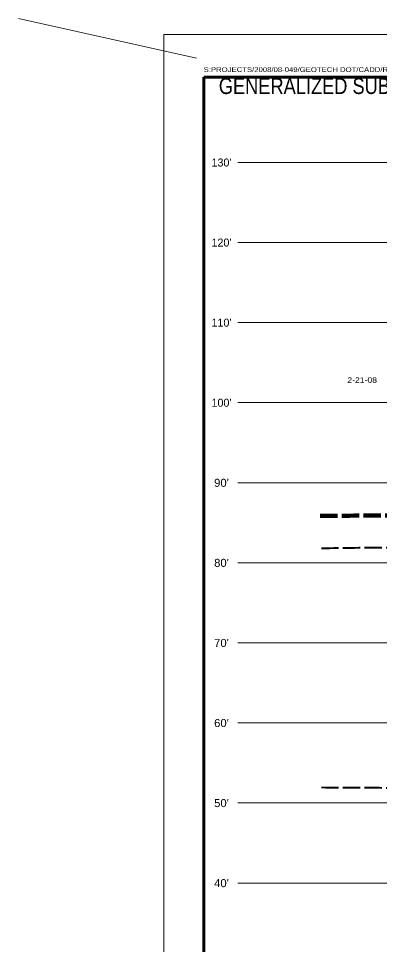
# Model space of a CAD drawing. Extents: x -76 to 974, y -1080 to -735.
# Drawn here: x 366.9 to 411.9, y -999.8 to -884.1 of the extents above; entities that cross this region are included whole.
import ezdxf
from ezdxf.enums import TextEntityAlignment as Align

# ---------------------------------------------------------------- set-up
doc = ezdxf.new("R2010")
doc.units = 0
doc.header["$LTSCALE"] = 0.36
doc.linetypes.add('LONG_DASHED', pattern=[7.5, 6, -1.5])
for name, color, linetype, lineweight in [('27', 7, 'Continuous', 40), ('28', 7, 'LONG_DASHED', 60), ('63', 7, 'Continuous', 35), ('7', 7, 'Continuous', 13)]:
    doc.layers.add(name, color=color, linetype=linetype, lineweight=lineweight)

msp = doc.modelspace()

# ---------------------------------------------------------------- linework, layer by layer
at = {"layer": '27', "lineweight": 13}
msp.add_line((389.0696, -889.0898), (366.8797, -884.1181), dxfattribs=at)
at = {"layer": '28', "lineweight": 100}
msp.add_spline([(404.5082, -946.2465), (412.93, -946.1789), (416.6974, -946.1789), (419.1974, -946.1789), (455.43, -949.39), (459.1974, -949.39), (461.6974, -949.39), (475.1025, -949.549)], degree=3, dxfattribs=at)
at = {"layer": '28', "lineweight": 40}
for points in [[(404.6517, -950.267), (412.93, -950.1789), (416.6974, -950.1789), (419.1974, -950.1789), (455.43, -963.39), (459.1974, -963.39), (461.6974, -963.39), (475.3894, -963.1901)], [(404.6517, -980.1338), (412.93, -980.1789), (416.6974, -980.1789), (419.1974, -980.1789), (455.43, -983.39), (459.1974, -983.39), (461.6974, -983.39), (475.5329, -983.4363)]]:
    msp.add_spline(points, degree=3, dxfattribs=at)
at = {"layer": '63', "lineweight": 13}
for q in [(384.9866, -1056.1123), (494.9866, -886.1123)]:
    msp.add_line((384.9866, -886.1123), q, dxfattribs=at)
at = {"layer": '63', "lineweight": 60}
for p in [(389.9866, -1052.1123), (489.9866, -891.4595)]:
    msp.add_line(p, (389.9866, -891.4595), dxfattribs=at)
at = {"layer": '7'}
for p, q in [((394.2541, -902.09), (485.5478, -902.09)), ((394.2541, -912.09), (485.5478, -912.09)), ((394.2541, -922.09), (485.5478, -922.09)), ((394.2541, -932.09), (416.6974, -932.09)), ((394.2541, -942.09), (416.6974, -942.09)), ((394.2541, -952.09), (416.6974, -952.09)), ((394.2541, -962.09), (416.6974, -962.09)), ((394.2541, -972.09), (416.6974, -972.09)), ((394.2541, -982.09), (416.6974, -982.09)), ((394.2541, -992.09), (416.6974, -992.09))]:
    msp.add_line(p, q, dxfattribs=at)

# ---------------------------------------------------------------- texts
at = {"layer": '27', "width": 1.15}
msp.add_text('2-21-08', height=0.6976, dxfattribs=at).set_placement((409.7428, -929.6273), align=Align.CENTER)
at = {"layer": '63', "width": 1.2}
msp.add_text('S:PROJECTS/2008/08-049/GEOTECH DOT/CADD/R-2719A 198-199 PROFILE-XSEC.DGN', height=0.6, dxfattribs=at).set_placement((389.9702, -890.8007))
at = {"layer": '63'}
for s, height, width, p in [('GENERALIZED SUBSURFACE CROSS SECTION THROUGH END BENT No. 2 (LEFT LANE)', 2, 0.85, (439.9866, -893.5476)), ("90'", 1, 1.05, (392.1926, -942.6008)), ("80'", 1, 1.05, (392.1926, -952.6008)), ("70'", 1, 1.05, (392.1926, -962.6008)), ("60'", 1, 1.05, (392.1926, -972.6008)), ("50'", 1, 1.05, (392.1926, -982.6008)), ("40'", 1, 1.05, (392.1926, -992.6008))]:
    msp.add_text(s, height=height, dxfattribs=dict(at, width=width)).set_placement(p, align=Align.CENTER)
for s, p in [("130'", (392.1925, -902.6008)), ("120'", (392.1925, -912.6008)), ("110'", (392.1926, -922.6008)), ("100'", (392.1925, -932.6008))]:
    msp.add_text(s, height=1, dxfattribs=at).set_placement(p, align=Align.CENTER)

doc.saveas('drawing.dxf')
